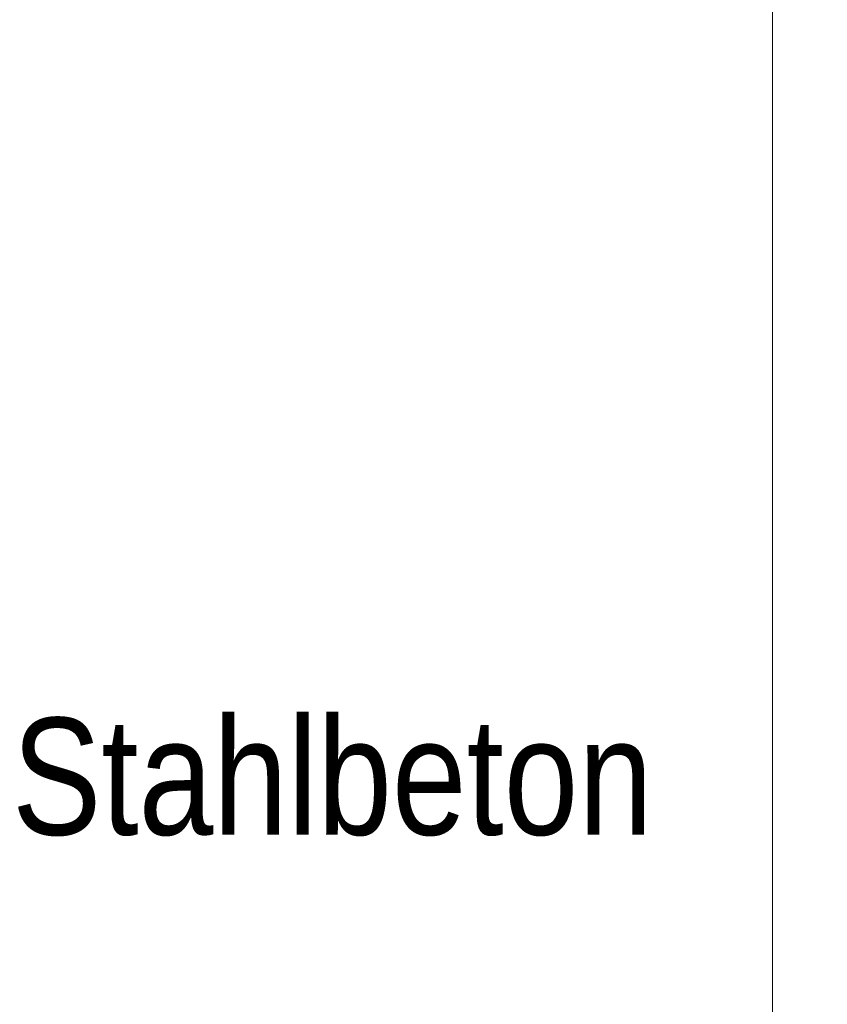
# Model space of a CAD drawing. Extents: x -720 to 300, y 62 to 1162.
# Tile 272 of 280: x 177 to 187, y 930 to 942. Entities that reach past the tile are written whole.
import ezdxf
from ezdxf.lldxf.tags import DXFTag

# ---------------------------------------------------------------- set-up
doc = ezdxf.new("R2010")
doc.units = 0
doc.layers.get('0').update_dxf_attribs({"lineweight": 13})
doc.layers.add('E_Detail_Beschriftung', color=7, linetype='Continuous', lineweight=13, true_color=0x009900)
doc.layers.add('E_Detail_Linie_Text_Bem', color=7, linetype='Continuous', lineweight=13)
doc.styles.get("Standard").update_dxf_attribs({"font": 'ARIALN.TTF'})
tags = doc.linetypes.add('fein_strichliert-A06G93Y38I', pattern=[4, 1, -2, 1]).pattern_tags.tags
tags[8:9] = [DXFTag(74, 4), DXFTag(75, 0), DXFTag(340, '0'), DXFTag(46, 0.0), DXFTag(50, 0.0), DXFTag(44, 0.0), DXFTag(45, 0.0)]
tags[6:7] = [DXFTag(74, 4), DXFTag(75, 0), DXFTag(340, '0'), DXFTag(46, 0.0), DXFTag(50, 0.0), DXFTag(44, 0.0), DXFTag(45, 0.0)]
tags[4:5] = [DXFTag(74, 4), DXFTag(75, 0), DXFTag(340, '0'), DXFTag(46, 0.0), DXFTag(50, 0.0), DXFTag(44, 0.0), DXFTag(45, 0.0)]

# ---------------------------------------------------------------- blocks, each defined once
blk = doc.blocks.new('Referenz-A06G93Y48I')
at = {"layer": 'E_Detail_Linie_Text_Bem', "linetype": 'fein_strichliert-A06G93Y38I', "ltscale": 0.65}
blk.add_line((186.486, 892.148), (186.486, 953.465), dxfattribs=at)
at = {"layer": 'E_Detail_Beschriftung', "linetype": 'Continuous', "ltscale": 0.13, "insert": (177.384, 933.319), "char_height": 1.4, "attachment_point": 1}
blk.add_mtext('{\\fArial Narrow;Stahlbeton}', dxfattribs=at)

msp = doc.modelspace()

# ---------------------------------------------------------------- block references
at = {"color": 8, "lineweight": 25, "ltscale": 0.25, "true_color": 0x808080}
msp.add_blockref('Referenz-A06G93Y48I', (0, 0), dxfattribs=at)

doc.saveas('drawing.dxf')
